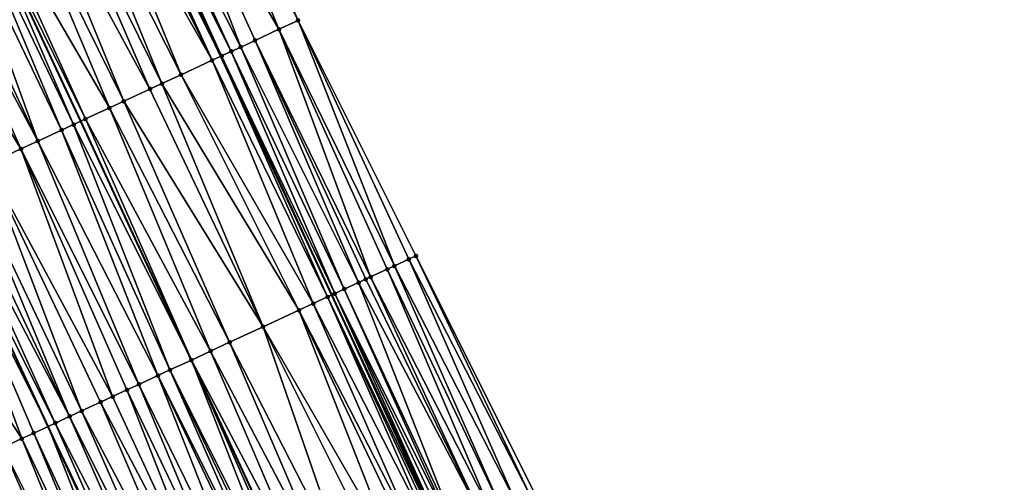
# Model space of a CAD drawing. Header units: feet. Extents: x 2004186 to 2014793, y 836912 to 864902.
# Tile 349 of 656: x 2010211 to 2010286, y 848319 to 848354. Entities that reach past the tile are written whole.
import ezdxf

# ---------------------------------------------------------------- set-up
doc = ezdxf.new("R2010")
doc.units = ezdxf.units.FT
doc.header["$LTSCALE"] = 100
doc.header["$MEASUREMENT"] = 0
for name, color, linetype, lineweight in [('EP_Travel Lane', 5, 'Continuous', 40), ('GPL_Skip Line', 2, 'Continuous', 40), ('Road Shots', 4, 'Continuous', 200), ('Road X-Section', 30, 'Continuous', 13)]:
    doc.layers.add(name, color=color, linetype=linetype, lineweight=lineweight)
doc.layers.add('I-77 SB_MM21-27-Surface-Border', color=7, linetype='Continuous')
doc.layers.add('I-77 SB_MM21-27-Surface-TIN', color=7, linetype='Continuous')

msp = doc.modelspace()

# ---------------------------------------------------------------- linework, layer by layer
at = {"layer": 'EP_Travel Lane'}
msp.add_polyline3d([(2010338.752172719, 848094.6761066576, 432.0335779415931), (2010331.124594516, 848113.1643927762, 431.9679207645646), (2010323.497020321, 848131.6526691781, 431.8993190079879), (2010315.781519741, 848150.2484789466, 431.8395028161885), (2010307.879425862, 848168.6210487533, 431.7524542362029), (2010299.977312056, 848186.9936648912, 431.6786235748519), (2010292.075178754, 848205.3663263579, 431.6177248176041), (2010284.061959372, 848223.8822100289, 431.5275102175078), (2010275.944341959, 848242.1606364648, 431.4649906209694), (2010267.826728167, 848260.4390547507, 431.399739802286), (2010259.709132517, 848278.7174321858, 431.3208168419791), (2010251.453827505, 848297.1266353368, 431.2670994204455), (2010243.019976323, 848315.2612986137, 431.197157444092), (2010234.586136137, 848333.3959382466, 431.1194814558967), (2010226.152270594, 848351.5306324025, 431.0596368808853), (2010217.611790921, 848369.7684313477, 431.003042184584)], dxfattribs=at)
at = {"layer": 'GPL_Skip Line'}
for points in [[(2010327.846436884, 848090.1553678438, 431.5836618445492), (2010320.190376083, 848108.6317726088, 431.4974952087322), (2010312.534266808, 848127.1082943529, 431.4469092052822), (2010304.852332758, 848145.573863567, 431.3752542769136), (2010296.990034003, 848163.9633895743, 431.2742541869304), (2010289.127663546, 848182.3530832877, 431.2210551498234), (2010281.265308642, 848200.7427406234, 431.1574874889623), (2010273.354840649, 848219.1113142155, 431.0738393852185), (2010265.217081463, 848237.3807591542, 431.0085931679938), (2010257.079332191, 848255.6501818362, 430.935894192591), (2010248.941589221, 848273.9195903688, 430.8584572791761), (2010240.746455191, 848292.1630257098, 430.8102288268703), (2010232.337339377, 848310.3091626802, 430.7432623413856), (2010223.928231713, 848328.4552820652, 430.6705472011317), (2010215.519128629, 848346.601391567, 430.5946012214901), (2010207.053911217, 848364.7211766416, 430.5414172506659)], [(2010316.89390634, 848085.6152723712, 431.1424802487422), (2010309.226277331, 848104.0868771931, 431.0546505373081), (2010301.558629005, 848122.5585285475, 430.9809691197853), (2010293.91638221, 848140.8964088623, 430.9236293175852), (2010286.026832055, 848159.2743249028, 430.832547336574), (2010278.137224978, 848177.6523735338, 430.7792813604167), (2010270.247666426, 848196.0303091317, 430.693777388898), (2010262.393365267, 848214.2271495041, 430.6283262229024), (2010254.274278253, 848232.5048416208, 430.5435264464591), (2010246.155151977, 848250.7826221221, 430.4883125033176), (2010238.036049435, 848269.0603491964, 430.4152164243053), (2010229.92070928, 848287.1446260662, 430.3710081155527), (2010221.481086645, 848305.276578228, 430.2912271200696), (2010213.041452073, 848323.4085560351, 430.2198362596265), (2010204.601826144, 848341.5405152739, 430.1423739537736), (2010196.184079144, 848359.5248825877, 430.0913118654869)]]:
    msp.add_polyline3d(points, dxfattribs=at)
at = {"layer": 'I-77 SB_MM21-27-Surface-Border', "color": 3, "linetype": 'ByBlock', "lineweight": -2}
msp.add_polyline3d([(2010223.834974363, 848372.7433911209, 431.2562226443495), (2010232.031190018, 848354.2559218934, 431.3111899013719), (2010240.984664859, 848336.3621205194, 431.3980075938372), (2010249.93814368, 848318.4683105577, 431.4820125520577), (2010258.528713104, 848300.4062841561, 431.5551704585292), (2010267.21010822, 848282.0596898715, 431.6275848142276), (2010275.713229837, 848263.9530647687, 431.7141894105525), (2010284.033687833, 848245.7649902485, 431.7768884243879), (2010289.248437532, 848226.1932336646, 431.7539858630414), (2010299.470045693, 848208.5291105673, 431.8987976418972), (2010307.148505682, 848190.0608233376, 431.9606655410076), (2010314.643096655, 848171.5138456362, 432.0035673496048), (2010322.321531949, 848153.0456161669, 432.0818986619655), (2010329.901284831, 848134.307370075, 432.150660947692), (2010337.372617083, 848115.7543143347, 432.2095463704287), (2010344.289671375, 848096.9715284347, 432.2543729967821)], dxfattribs=at)
at = {"layer": 'I-77 SB_MM21-27-Surface-TIN', "color": 128, "linetype": 'ByBlock', "lineweight": -2}
for points in [[(2010222.932748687, 848372.3121268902, 431.2305327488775), (2010232.031190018, 848354.2559218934, 431.3111899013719), (2010223.834974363, 848372.7433911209, 431.2562226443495)], [(2010222.932748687, 848372.3121268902, 431.2305327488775), (2010220.406539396, 848371.104539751, 431.142585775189), (2010230.579564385, 848353.5830303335, 431.2593675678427)], [(2010222.932748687, 848372.3121268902, 431.2305327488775), (2010230.579564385, 848353.5830303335, 431.2593675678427), (2010232.031190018, 848354.2559218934, 431.3111899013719)], [(2010220.406539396, 848371.104539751, 431.142585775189), (2010218.602122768, 848370.24193863, 431.0666009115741), (2010227.67632498, 848352.2372216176, 431.1473555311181)], [(2010220.406539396, 848371.104539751, 431.142585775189), (2010228.765033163, 848352.7419141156, 431.194011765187), (2010230.579564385, 848353.5830303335, 431.2593675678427)], [(2010220.406539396, 848371.104539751, 431.142585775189), (2010227.67632498, 848352.2372216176, 431.1473555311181), (2010228.765033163, 848352.7419141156, 431.194011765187)], [(2010218.602122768, 848370.24193863, 431.0666009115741), (2010218.241247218, 848370.0694021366, 431.0458946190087), (2010226.950530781, 848351.9007356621, 431.1083109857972)], [(2010218.602122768, 848370.24193863, 431.0666009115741), (2010226.950530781, 848351.9007356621, 431.1083109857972), (2010227.67632498, 848352.2372216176, 431.1473555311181)], [(2010217.158627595, 848369.5517779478, 430.9787947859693), (2010216.617298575, 848369.2930060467, 430.9588557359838), (2010225.498951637, 848351.2277437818, 431.0236938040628)], [(2010217.519506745, 848369.7243069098, 430.9969506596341), (2010217.158627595, 848369.5517779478, 430.9787947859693), (2010226.152270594, 848351.5306324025, 431.0596368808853)], [(2010217.158627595, 848369.5517779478, 430.9787947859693), (2010225.498951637, 848351.2277437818, 431.0236938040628), (2010226.152270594, 848351.5306324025, 431.0596368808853)], [(2010217.519506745, 848369.7243069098, 430.9969506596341), (2010226.152270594, 848351.5306324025, 431.0596368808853), (2010217.611790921, 848369.7684313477, 431.003042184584)], [(2010217.8803779, 848369.8968525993, 431.0207711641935), (2010217.611790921, 848369.7684313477, 431.003042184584), (2010226.22474458, 848351.564232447, 431.0636241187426)], [(2010226.22474458, 848351.564232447, 431.0636241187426), (2010217.611790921, 848369.7684313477, 431.003042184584), (2010226.152270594, 848351.5306324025, 431.0596368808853)], [(2010218.241247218, 848370.0694021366, 431.0458946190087), (2010217.8803779, 848369.8968525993, 431.0207711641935), (2010226.950530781, 848351.9007356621, 431.1083109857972)], [(2010217.8803779, 848369.8968525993, 431.0207711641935), (2010226.22474458, 848351.564232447, 431.0636241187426), (2010226.950530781, 848351.9007356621, 431.1083109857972)], [(2010215.534645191, 848368.775452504, 430.9156792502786), (2010214.091117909, 848368.0853590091, 430.8506251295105), (2010223.140086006, 848350.1342388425, 430.921125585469)], [(2010216.617298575, 848369.2930060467, 430.9588557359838), (2010215.534645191, 848368.775452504, 430.9156792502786), (2010225.498951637, 848351.2277437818, 431.0236938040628)], [(2010215.534645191, 848368.775452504, 430.9156792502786), (2010223.140086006, 848350.1342388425, 430.921125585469), (2010225.498951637, 848351.2277437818, 431.0236938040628)], [(2010214.091117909, 848368.0853590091, 430.8506251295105), (2010212.828025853, 848367.4815390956, 430.7977307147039), (2010221.688468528, 848349.461329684, 430.8635502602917)], [(2010214.091117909, 848368.0853590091, 430.8506251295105), (2010221.688468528, 848349.461329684, 430.8635502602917), (2010223.140086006, 848350.1342388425, 430.921125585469)], [(2010212.828025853, 848367.4815390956, 430.7977307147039), (2010211.204057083, 848366.705185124, 430.724954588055), (2010220.781213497, 848349.040748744, 430.8234088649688)], [(2010212.828025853, 848367.4815390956, 430.7977307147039), (2010220.781213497, 848349.040748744, 430.8234088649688), (2010221.688468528, 848349.461329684, 430.8635502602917)], [(2010211.204057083, 848366.705185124, 430.724954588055), (2010209.94097409, 848366.1013462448, 430.6656376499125), (2010218.785263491, 848348.1154468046, 430.7272940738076)], [(2010211.204057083, 848366.705185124, 430.724954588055), (2010218.785263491, 848348.1154468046, 430.7272940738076), (2010220.781213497, 848349.040748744, 430.8234088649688)], [(2010209.94097409, 848366.1013462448, 430.6656376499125), (2010207.595239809, 848364.9799494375, 430.5616592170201), (2010217.696550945, 848347.6107637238, 430.6837164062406)], [(2010209.94097409, 848366.1013462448, 430.6656376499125), (2010217.696550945, 848347.6107637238, 430.6837164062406), (2010218.785263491, 848348.1154468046, 430.7272940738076)], [(2010207.595239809, 848364.9799494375, 430.5616592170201), (2010207.053911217, 848364.7211766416, 430.5414172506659), (2010215.882034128, 848346.7696164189, 430.6081981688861)], [(2010207.595239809, 848364.9799494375, 430.5616592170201), (2010215.882034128, 848346.7696164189, 430.6081981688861), (2010217.696550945, 848347.6107637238, 430.6837164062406)], [(2010206.332139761, 848364.3761462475, 430.514427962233), (2010205.429928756, 848363.9448513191, 430.4783426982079), (2010214.067505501, 848345.9284946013, 430.5410117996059)], [(2010206.332139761, 848364.3761462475, 430.514427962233), (2010214.97477038, 848346.349054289, 430.574205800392), (2010207.053911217, 848364.7211766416, 430.5414172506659)], [(2010206.332139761, 848364.3761462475, 430.514427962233), (2010214.067505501, 848345.9284946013, 430.5410117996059), (2010214.97477038, 848346.349054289, 430.574205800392)], [(2010214.97477038, 848346.349054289, 430.574205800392), (2010215.519128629, 848346.601391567, 430.5946012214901), (2010207.053911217, 848364.7211766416, 430.5414172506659)], [(2010215.882034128, 848346.7696164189, 430.6081981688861), (2010207.053911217, 848364.7211766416, 430.5414172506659), (2010215.519128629, 848346.601391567, 430.5946012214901)], [(2010205.429928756, 848363.9448513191, 430.4783426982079), (2010203.805965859, 848363.168485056, 430.4014042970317), (2010212.252999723, 848345.0873234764, 430.4577067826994)], [(2010205.429928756, 848363.9448513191, 430.4783426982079), (2010212.252999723, 848345.0873234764, 430.4577067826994), (2010214.067505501, 848345.9284946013, 430.5410117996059)], [(2010210.982839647, 848344.4985167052, 430.4036482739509), (2010202.903758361, 848362.7371827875, 430.3628334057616), (2010200.558014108, 848361.6158068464, 430.2659210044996)], [(2010212.252999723, 848345.0873234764, 430.4577067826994), (2010203.805965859, 848363.168485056, 430.4014042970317), (2010202.903758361, 848362.7371827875, 430.3628334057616)], [(2010212.252999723, 848345.0873234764, 430.4577067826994), (2010202.903758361, 848362.7371827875, 430.3628334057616), (2010210.982839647, 848344.4985167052, 430.4036482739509)], [(2010210.982839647, 848344.4985167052, 430.4036482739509), (2010200.558014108, 848361.6158068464, 430.2659210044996), (2010208.442509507, 848343.3209247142, 430.302576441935)], [(2010230.579564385, 848353.5830303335, 431.2593675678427), (2010239.351600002, 848335.6050873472, 431.3298452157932), (2010232.031190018, 848354.2559218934, 431.3111899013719)], [(2010232.031190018, 848354.2559218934, 431.3111899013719), (2010240.440305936, 848336.1097846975, 431.3780879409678), (2010240.984664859, 848336.3621205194, 431.3980075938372)], [(2010232.031190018, 848354.2559218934, 431.3111899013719), (2010239.351600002, 848335.6050873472, 431.3298452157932), (2010240.440305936, 848336.1097846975, 431.3780879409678)], [(2010230.579564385, 848353.5830303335, 431.2593675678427), (2010228.765033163, 848352.7419141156, 431.194011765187), (2010237.537052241, 848334.7640068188, 431.2761557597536)], [(2010230.579564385, 848353.5830303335, 431.2593675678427), (2010238.80723574, 848335.3527630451, 431.3136914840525), (2010239.351600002, 848335.6050873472, 431.3298452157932)], [(2010230.579564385, 848353.5830303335, 431.2593675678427), (2010237.537052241, 848334.7640068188, 431.2761557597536), (2010238.80723574, 848335.3527630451, 431.3136914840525)], [(2010227.67632498, 848352.2372216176, 431.1473555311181), (2010226.950530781, 848351.9007356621, 431.1083109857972), (2010235.541106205, 848333.8386963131, 431.1772399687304)], [(2010228.765033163, 848352.7419141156, 431.194011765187), (2010227.67632498, 848352.2372216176, 431.1473555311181), (2010236.629805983, 848334.3434069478, 431.2298254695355)], [(2010227.67632498, 848352.2372216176, 431.1473555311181), (2010235.541106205, 848333.8386963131, 431.1772399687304), (2010236.629805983, 848334.3434069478, 431.2298254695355)], [(2010228.765033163, 848352.7419141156, 431.194011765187), (2010237.174150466, 848334.59577393, 431.2599314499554), (2010237.537052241, 848334.7640068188, 431.2761557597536)], [(2010228.765033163, 848352.7419141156, 431.194011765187), (2010236.629805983, 848334.3434069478, 431.2298254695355), (2010237.174150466, 848334.59577393, 431.2599314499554)], [(2010225.498951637, 848351.2277437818, 431.0236938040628), (2010234.27097499, 848333.2498272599, 431.1028210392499), (2010226.152270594, 848351.5306324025, 431.0596368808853)], [(2010226.22474458, 848351.564232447, 431.0636241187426), (2010226.152270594, 848351.5306324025, 431.0596368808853), (2010234.586136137, 848333.3959382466, 431.1194814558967)], [(2010234.27097499, 848333.2498272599, 431.1028210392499), (2010234.586136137, 848333.3959382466, 431.1194814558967), (2010226.152270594, 848351.5306324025, 431.0596368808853)], [(2010226.950530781, 848351.9007356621, 431.1083109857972), (2010226.22474458, 848351.564232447, 431.0636241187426), (2010234.815321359, 848333.5021901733, 431.1315969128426)], [(2010226.22474458, 848351.564232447, 431.0636241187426), (2010234.586136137, 848333.3959382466, 431.1194814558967), (2010234.815321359, 848333.5021901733, 431.1315969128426)], [(2010226.950530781, 848351.9007356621, 431.1083109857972), (2010234.815321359, 848333.5021901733, 431.1315969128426), (2010235.541106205, 848333.8386963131, 431.1772399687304)], [(2010225.498951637, 848351.2277437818, 431.0236938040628), (2010223.140086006, 848350.1342388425, 430.921125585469), (2010233.182262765, 848332.7451434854, 431.0590162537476)], [(2010225.498951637, 848351.2277437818, 431.0236938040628), (2010233.182262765, 848332.7451434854, 431.0590162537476), (2010234.27097499, 848333.2498272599, 431.1028210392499)], [(2010223.140086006, 848350.1342388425, 430.921125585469), (2010221.688468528, 848349.461329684, 430.8635502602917), (2010232.093550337, 848332.2404601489, 431.0153546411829)], [(2010223.140086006, 848350.1342388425, 430.921125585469), (2010232.093550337, 848332.2404601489, 431.0153546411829), (2010233.182262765, 848332.7451434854, 431.0590162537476)], [(2010221.688468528, 848349.461329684, 430.8635502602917), (2010220.781213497, 848349.040748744, 430.8234088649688), (2010229.371774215, 848330.9787411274, 430.9027093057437)], [(2010221.688468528, 848349.461329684, 430.8635502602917), (2010229.371774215, 848330.9787411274, 430.9027093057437), (2010232.093550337, 848332.2404601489, 431.0153546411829)], [(2010220.781213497, 848349.040748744, 430.8234088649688), (2010218.785263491, 848348.1154468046, 430.7272940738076), (2010229.371774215, 848330.9787411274, 430.9027093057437)], [(2010218.785263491, 848348.1154468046, 430.7272940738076), (2010217.696550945, 848347.6107637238, 430.6837164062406), (2010226.831456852, 848329.8011215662, 430.7926239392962)], [(2010218.785263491, 848348.1154468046, 430.7272940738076), (2010226.831456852, 848329.8011215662, 430.7926239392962), (2010229.371774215, 848330.9787411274, 430.9027093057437)], [(2010217.696550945, 848347.6107637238, 430.6837164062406), (2010215.882034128, 848346.7696164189, 430.6081981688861), (2010225.379843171, 848329.1282042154, 430.7323700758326)], [(2010217.696550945, 848347.6107637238, 430.6837164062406), (2010225.379843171, 848329.1282042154, 430.7323700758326), (2010226.831456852, 848329.8011215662, 430.7926239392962)], [(2010214.97477038, 848346.349054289, 430.574205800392), (2010214.067505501, 848345.9284946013, 430.5410117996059), (2010222.295168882, 848327.6982445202, 430.6009554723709)], [(2010214.97477038, 848346.349054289, 430.574205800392), (2010223.928231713, 848328.4552820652, 430.6705472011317), (2010215.519128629, 848346.601391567, 430.5946012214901)], [(2010214.97477038, 848346.349054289, 430.574205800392), (2010222.295168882, 848327.6982445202, 430.6009554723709), (2010223.928231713, 848328.4552820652, 430.6705472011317)], [(2010215.882034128, 848346.7696164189, 430.6081981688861), (2010215.519128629, 848346.601391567, 430.5946012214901), (2010223.928231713, 848328.4552820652, 430.6705472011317)], [(2010215.882034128, 848346.7696164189, 430.6081981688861), (2010223.928231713, 848328.4552820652, 430.6705472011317), (2010225.379843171, 848329.1282042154, 430.7323700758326)], [(2010214.067505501, 848345.9284946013, 430.5410117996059), (2010212.252999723, 848345.0873234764, 430.4577067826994), (2010221.387916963, 848327.2776568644, 430.5586183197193)], [(2010214.067505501, 848345.9284946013, 430.5410117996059), (2010221.387916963, 848327.2776568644, 430.5586183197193), (2010222.295168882, 848327.6982445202, 430.6009554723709)], [(2010212.252999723, 848345.0873234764, 430.4577067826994), (2010210.982839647, 848344.4985167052, 430.4036482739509), (2010219.936309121, 848326.6047269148, 430.4942458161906)], [(2010212.252999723, 848345.0873234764, 430.4577067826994), (2010219.936309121, 848326.6047269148, 430.4942458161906), (2010221.387916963, 848327.2776568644, 430.5586183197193)], [(2010210.982839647, 848344.4985167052, 430.4036482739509), (2010208.442509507, 848343.3209247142, 430.302576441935), (2010217.940335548, 848325.6794758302, 430.4147549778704)], [(2010210.982839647, 848344.4985167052, 430.4036482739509), (2010219.029046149, 848326.1841631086, 430.4597052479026), (2010219.936309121, 848326.6047269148, 430.4942458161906)], [(2010210.982839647, 848344.4985167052, 430.4036482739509), (2010217.940335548, 848325.6794758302, 430.4147549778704), (2010219.029046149, 848326.1841631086, 430.4597052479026)], [(2010208.442509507, 848343.3209247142, 430.302576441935), (2010206.990895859, 848342.6480072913, 430.2422994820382), (2010215.581443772, 848324.5860273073, 430.3306286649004)], [(2010208.442509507, 848343.3209247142, 430.302576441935), (2010217.033077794, 848325.2589007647, 430.3765336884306), (2010217.940335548, 848325.6794758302, 430.4147549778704)], [(2010208.442509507, 848343.3209247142, 430.302576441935), (2010215.581443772, 848324.5860273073, 430.3306286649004), (2010217.033077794, 848325.2589007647, 430.3765336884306)], [(2010206.990895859, 848342.6480072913, 430.2422994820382), (2010206.083631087, 848342.227447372, 430.2090297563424), (2010214.67418109, 848324.1654628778, 430.2958842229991)], [(2010206.990895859, 848342.6480072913, 430.2422994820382), (2010214.67418109, 848324.1654628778, 430.2958842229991), (2010215.581443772, 848324.5860273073, 430.3306286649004)], [(2010205.357821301, 848341.890995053, 430.1809809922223), (2010204.601826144, 848341.5405152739, 430.1423739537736), (2010213.585475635, 848323.6607644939, 430.2473036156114)], [(2010206.083631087, 848342.227447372, 430.2090297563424), (2010205.357821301, 848341.890995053, 430.1809809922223), (2010214.67418109, 848324.1654628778, 430.2958842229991)], [(2010205.357821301, 848341.890995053, 430.1809809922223), (2010213.585475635, 848323.6607644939, 430.2473036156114), (2010214.67418109, 848324.1654628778, 430.2958842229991)], [(2010211.045179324, 848322.4830995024, 430.1223670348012), (2010204.087676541, 848341.3021552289, 430.1161174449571), (2010199.914293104, 848339.3675051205, 429.9387291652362)], [(2010204.087676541, 848341.3021552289, 430.1161174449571), (2010213.041452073, 848323.4085560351, 430.2198362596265), (2010204.601826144, 848341.5405152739, 430.1423739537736)], [(2010211.952431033, 848322.9036876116, 430.1648523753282), (2010213.041452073, 848323.4085560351, 430.2198362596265), (2010204.087676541, 848341.3021552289, 430.1161174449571)], [(2010211.952431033, 848322.9036876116, 430.1648523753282), (2010204.087676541, 848341.3021552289, 430.1161174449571), (2010211.045179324, 848322.4830995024, 430.1223670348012)], [(2010213.585475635, 848323.6607644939, 430.2473036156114), (2010204.601826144, 848341.5405152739, 430.1423739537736), (2010213.041452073, 848323.4085560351, 430.2198362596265)], [(2010211.045179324, 848322.4830995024, 430.1223670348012), (2010199.914293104, 848339.3675051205, 429.9387291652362), (2010209.593561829, 848321.8101903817, 430.0648035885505)], [(2010240.440305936, 848336.1097846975, 431.3780879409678), (2010239.351600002, 848335.6050873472, 431.3298452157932), (2010248.486511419, 848317.7954333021, 431.4348658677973)], [(2010240.440305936, 848336.1097846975, 431.3780879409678), (2010249.57523225, 848318.3000985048, 431.4725995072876), (2010240.984664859, 848336.3621205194, 431.3980075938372)], [(2010240.440305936, 848336.1097846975, 431.3780879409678), (2010248.486511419, 848317.7954333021, 431.4348658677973), (2010249.57523225, 848318.3000985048, 431.4725995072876)], [(2010240.984664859, 848336.3621205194, 431.3980075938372), (2010249.57523225, 848318.3000985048, 431.4725995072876), (2010249.93814368, 848318.4683105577, 431.4820125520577)], [(2010238.80723574, 848335.3527630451, 431.3136914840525), (2010237.537052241, 848334.7640068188, 431.2761557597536), (2010246.671975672, 848316.9543268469, 431.372700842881)], [(2010239.351600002, 848335.6050873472, 431.3298452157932), (2010238.80723574, 848335.3527630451, 431.3136914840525), (2010247.397796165, 848317.2907560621, 431.3931972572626)], [(2010238.80723574, 848335.3527630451, 431.3136914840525), (2010246.671975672, 848316.9543268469, 431.372700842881), (2010247.397796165, 848317.2907560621, 431.3931972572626)], [(2010239.351600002, 848335.6050873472, 431.3298452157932), (2010247.397796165, 848317.2907560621, 431.3931972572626), (2010248.486511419, 848317.7954333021, 431.4348658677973)], [(2010236.629805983, 848334.3434069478, 431.2298254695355), (2010235.541106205, 848333.8386963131, 431.1772399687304), (2010243.950195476, 848315.692616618, 431.2629298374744)], [(2010237.174150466, 848334.59577393, 431.2599314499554), (2010236.629805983, 848334.3434069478, 431.2298254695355), (2010245.946161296, 848316.6178844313, 431.3478892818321)], [(2010236.629805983, 848334.3434069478, 431.2298254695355), (2010243.950195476, 848315.692616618, 431.2629298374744), (2010245.946161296, 848316.6178844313, 431.3478892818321)], [(2010237.537052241, 848334.7640068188, 431.2761557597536), (2010237.174150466, 848334.59577393, 431.2599314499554), (2010245.946161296, 848316.6178844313, 431.3478892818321)], [(2010237.537052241, 848334.7640068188, 431.2761557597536), (2010245.946161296, 848316.6178844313, 431.3478892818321), (2010246.671975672, 848316.9543268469, 431.372700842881)], [(2010234.815321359, 848333.5021901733, 431.1315969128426), (2010234.586136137, 848333.3959382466, 431.1194814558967), (2010243.042974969, 848315.2719611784, 431.1984340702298)], [(2010235.541106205, 848333.8386963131, 431.1772399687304), (2010234.815321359, 848333.5021901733, 431.1315969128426), (2010243.768746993, 848315.608494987, 431.2531220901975)], [(2010234.815321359, 848333.5021901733, 431.1315969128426), (2010243.405859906, 848315.4402304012, 431.2265359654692), (2010243.768746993, 848315.608494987, 431.2531220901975)], [(2010234.815321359, 848333.5021901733, 431.1315969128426), (2010243.042974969, 848315.2719611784, 431.1984340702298), (2010243.405859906, 848315.4402304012, 431.2265359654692)], [(2010235.541106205, 848333.8386963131, 431.1772399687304), (2010243.768746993, 848315.608494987, 431.2531220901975), (2010243.950195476, 848315.692616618, 431.2629298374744)], [(2010233.182262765, 848332.7451434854, 431.0590162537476), (2010232.093550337, 848332.2404601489, 431.0153546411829), (2010241.228461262, 848314.4308071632, 431.1207216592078)], [(2010234.27097499, 848333.2498272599, 431.1028210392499), (2010233.182262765, 848332.7451434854, 431.0590162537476), (2010242.317166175, 848314.935506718, 431.1696850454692)], [(2010233.182262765, 848332.7451434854, 431.0590162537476), (2010241.228461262, 848314.4308071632, 431.1207216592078), (2010242.317166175, 848314.935506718, 431.1696850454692)], [(2010234.27097499, 848333.2498272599, 431.1028210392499), (2010242.86152686, 848315.187838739, 431.1883621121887), (2010234.586136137, 848333.3959382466, 431.1194814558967)], [(2010234.27097499, 848333.2498272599, 431.1028210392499), (2010242.680074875, 848315.1037246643, 431.1810245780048), (2010242.86152686, 848315.187838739, 431.1883621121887)], [(2010234.27097499, 848333.2498272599, 431.1028210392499), (2010242.317166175, 848314.935506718, 431.1696850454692), (2010242.680074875, 848315.1037246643, 431.1810245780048)], [(2010242.86152686, 848315.187838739, 431.1883621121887), (2010243.019976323, 848315.2612986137, 431.197157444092), (2010234.586136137, 848333.3959382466, 431.1194814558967)], [(2010243.042974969, 848315.2719611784, 431.1984340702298), (2010234.586136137, 848333.3959382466, 431.1194814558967), (2010243.019976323, 848315.2612986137, 431.197157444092)], [(2010232.093550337, 848332.2404601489, 431.0153546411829), (2010229.371774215, 848330.9787411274, 430.9027093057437), (2010239.413940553, 848313.5896682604, 431.0479494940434)], [(2010232.093550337, 848332.2404601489, 431.0153546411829), (2010240.68410463, 848314.1784663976, 431.0991859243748), (2010241.228461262, 848314.4308071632, 431.1207216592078)], [(2010232.093550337, 848332.2404601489, 431.0153546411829), (2010239.413940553, 848313.5896682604, 431.0479494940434), (2010240.68410463, 848314.1784663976, 431.0991859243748)], [(2010229.371774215, 848330.9787411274, 430.9027093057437), (2010226.831456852, 848329.8011215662, 430.7926239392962), (2010235.966369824, 848311.991464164, 430.896547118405)], [(2010229.371774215, 848330.9787411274, 430.9027093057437), (2010238.325229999, 848313.0849808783, 431.0029653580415), (2010239.413940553, 848313.5896682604, 431.0479494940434)], [(2010229.371774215, 848330.9787411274, 430.9027093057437), (2010235.966369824, 848311.991464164, 430.896547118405), (2010238.325229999, 848313.0849808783, 431.0029653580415)], [(2010226.831456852, 848329.8011215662, 430.7926239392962), (2010225.379843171, 848329.1282042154, 430.7323700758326), (2010234.696213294, 848311.4026497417, 430.8399870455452)], [(2010226.831456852, 848329.8011215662, 430.7926239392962), (2010234.696213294, 848311.4026497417, 430.8399870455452), (2010235.966369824, 848311.991464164, 430.896547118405)], [(2010225.379843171, 848329.1282042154, 430.7323700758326), (2010223.928231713, 848328.4552820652, 430.6705472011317), (2010233.244593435, 848310.7297457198, 430.7840904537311)], [(2010225.379843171, 848329.1282042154, 430.7323700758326), (2010233.244593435, 848310.7297457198, 430.7840904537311), (2010234.696213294, 848311.4026497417, 430.8399870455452)], [(2010222.295168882, 848327.6982445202, 430.6009554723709), (2010231.248625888, 848309.8044816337, 430.7003493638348), (2010223.928231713, 848328.4552820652, 430.6705472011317)], [(2010231.974437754, 848310.1409294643, 430.7269310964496), (2010232.337339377, 848310.3091626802, 430.7432623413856), (2010223.928231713, 848328.4552820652, 430.6705472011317)], [(2010233.244593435, 848310.7297457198, 430.7840904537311), (2010223.928231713, 848328.4552820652, 430.6705472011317), (2010232.337339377, 848310.3091626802, 430.7432623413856)], [(2010231.974437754, 848310.1409294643, 430.7269310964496), (2010223.928231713, 848328.4552820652, 430.6705472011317), (2010231.248625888, 848309.8044816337, 430.7003493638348)], [(2010222.295168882, 848327.6982445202, 430.6009554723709), (2010221.387916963, 848327.2776568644, 430.5586183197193), (2010230.341381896, 848309.3838768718, 430.6524202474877)], [(2010222.295168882, 848327.6982445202, 430.6009554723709), (2010230.885725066, 848309.6362466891, 430.6834529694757), (2010231.248625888, 848309.8044816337, 430.7003493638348)], [(2010222.295168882, 848327.6982445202, 430.6009554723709), (2010230.341381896, 848309.3838768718, 430.6524202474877), (2010230.885725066, 848309.6362466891, 430.6834529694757)], [(2010221.387916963, 848327.2776568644, 430.5586183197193), (2010219.936309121, 848326.6047269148, 430.4942458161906), (2010228.708314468, 848308.6268492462, 430.5860709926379)], [(2010221.387916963, 848327.2776568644, 430.5586183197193), (2010229.978482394, 848309.2156390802, 430.6345931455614), (2010230.341381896, 848309.3838768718, 430.6524202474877)], [(2010221.387916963, 848327.2776568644, 430.5586183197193), (2010228.708314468, 848308.6268492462, 430.5860709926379), (2010229.978482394, 848309.2156390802, 430.6345931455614)], [(2010219.029046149, 848326.1841631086, 430.4597052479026), (2010217.940335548, 848325.6794758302, 430.4147549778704), (2010226.349434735, 848307.5333747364, 430.4934495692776)], [(2010219.936309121, 848326.6047269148, 430.4942458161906), (2010219.029046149, 848326.1841631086, 430.4597052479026), (2010227.619607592, 848308.1221539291, 430.5384929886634)], [(2010219.029046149, 848326.1841631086, 430.4597052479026), (2010226.349434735, 848307.5333747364, 430.4934495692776), (2010227.619607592, 848308.1221539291, 430.5384929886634)], [(2010219.936309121, 848326.6047269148, 430.4942458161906), (2010227.619607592, 848308.1221539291, 430.5384929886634), (2010228.708314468, 848308.6268492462, 430.5860709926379)], [(2010217.033077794, 848325.2589007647, 430.3765336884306), (2010215.581443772, 848324.5860273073, 430.3306286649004), (2010224.897820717, 848306.8604581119, 430.433433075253)], [(2010217.940335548, 848325.6794758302, 430.4147549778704), (2010217.033077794, 848325.2589007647, 430.3765336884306), (2010226.349434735, 848307.5333747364, 430.4934495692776)], [(2010217.033077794, 848325.2589007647, 430.3765336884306), (2010224.897820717, 848306.8604581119, 430.433433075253), (2010226.349434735, 848307.5333747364, 430.4934495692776)], [(2010215.581443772, 848324.5860273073, 430.3306286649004), (2010214.67418109, 848324.1654628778, 430.2958842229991), (2010223.627652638, 848306.2716686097, 430.3850194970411)], [(2010215.581443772, 848324.5860273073, 430.3306286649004), (2010223.627652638, 848306.2716686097, 430.3850194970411), (2010224.897820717, 848306.8604581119, 430.433433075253)], [(2010214.67418109, 848324.1654628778, 430.2958842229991), (2010213.585475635, 848323.6607644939, 430.2473036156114), (2010222.720390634, 848305.8511027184, 430.3497972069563)], [(2010214.67418109, 848324.1654628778, 430.2958842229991), (2010222.720390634, 848305.8511027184, 430.3497972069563), (2010223.627652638, 848306.2716686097, 430.3850194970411)], [(2010211.952431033, 848322.9036876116, 430.1648523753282), (2010220.361546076, 848304.7575523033, 430.2323621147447), (2010213.041452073, 848323.4085560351, 430.2198362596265)], [(2010213.585475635, 848323.6607644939, 430.2473036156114), (2010213.041452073, 848323.4085560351, 430.2198362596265), (2010221.631688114, 848305.3463979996, 430.2991456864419)], [(2010220.361546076, 848304.7575523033, 430.2323621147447), (2010221.481086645, 848305.276578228, 430.2912271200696), (2010213.041452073, 848323.4085560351, 430.2198362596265)], [(2010221.631688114, 848305.3463979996, 430.2991456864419), (2010213.041452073, 848323.4085560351, 430.2198362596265), (2010221.481086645, 848305.276578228, 430.2912271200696)], [(2010213.585475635, 848323.6607644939, 430.2473036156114), (2010221.631688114, 848305.3463979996, 430.2991456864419), (2010222.720390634, 848305.8511027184, 430.3497972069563)], [(2010211.045179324, 848322.4830995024, 430.1223670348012), (2010209.593561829, 848321.8101903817, 430.0648035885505), (2010218.547035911, 848303.9163906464, 430.1521516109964)], [(2010211.952431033, 848322.9036876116, 430.1648523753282), (2010211.045179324, 848322.4830995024, 430.1223670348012), (2010219.635749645, 848304.4210711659, 430.1948922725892)], [(2010211.045179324, 848322.4830995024, 430.1223670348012), (2010218.547035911, 848303.9163906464, 430.1521516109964), (2010219.635749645, 848304.4210711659, 430.1948922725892)], [(2010211.952431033, 848322.9036876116, 430.1648523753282), (2010219.635749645, 848304.4210711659, 430.1948922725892), (2010220.361546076, 848304.7575523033, 430.2323621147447)], [(2010217.639784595, 848303.4958016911, 430.1093896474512), (2010209.593561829, 848321.8101903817, 430.0648035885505), (2010208.323410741, 848321.2213642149, 430.0044042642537)], [(2010217.639784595, 848303.4958016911, 430.1093896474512), (2010218.547035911, 848303.9163906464, 430.1521516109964), (2010209.593561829, 848321.8101903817, 430.0648035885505)], [(2010214.19221836, 848301.8975878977, 429.9548173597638), (2010208.323410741, 848321.2213642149, 430.0044042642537), (2010203.242773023, 848318.8661315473, 429.7863436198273)], [(2010217.639784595, 848303.4958016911, 430.1093896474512), (2010208.323410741, 848321.2213642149, 430.0044042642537), (2010216.551084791, 848302.9910911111, 430.0568221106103)], [(2010216.551084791, 848302.9910911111, 430.0568221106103), (2010208.323410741, 848321.2213642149, 430.0044042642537), (2010215.643822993, 848302.5705247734, 430.0214539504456)], [(2010215.643822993, 848302.5705247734, 430.0214539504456), (2010208.323410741, 848321.2213642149, 430.0044042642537), (2010214.19221836, 848301.8975878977, 429.9548173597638)]]:
    msp.add_3dface(points, dxfattribs=at)
at = {"layer": 'Road Shots', "lineweight": 100}
for p in [(2010232.031190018, 848354.2559218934, 431.3111899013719), (2010230.579564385, 848353.5830303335, 431.2593675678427), (2010227.67632498, 848352.2372216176, 431.1473555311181), (2010228.765033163, 848352.7419141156, 431.194011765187), (2010226.22474458, 848351.564232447, 431.0636241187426), (2010226.950530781, 848351.9007356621, 431.1083109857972), (2010225.498951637, 848351.2277437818, 431.0236938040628), (2010223.140086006, 848350.1342388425, 430.921125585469), (2010221.688468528, 848349.461329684, 430.8635502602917), (2010220.781213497, 848349.040748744, 430.8234088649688), (2010218.785263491, 848348.1154468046, 430.7272940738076), (2010217.696550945, 848347.6107637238, 430.6837164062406), (2010214.97477038, 848346.349054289, 430.574205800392), (2010215.882034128, 848346.7696164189, 430.6081981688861), (2010214.067505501, 848345.9284946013, 430.5410117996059), (2010212.252999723, 848345.0873234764, 430.4577067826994), (2010210.982839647, 848344.4985167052, 430.4036482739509), (2010240.440305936, 848336.1097846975, 431.3780879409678), (2010240.984664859, 848336.3621205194, 431.3980075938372), (2010238.80723574, 848335.3527630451, 431.3136914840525), (2010239.351600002, 848335.6050873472, 431.3298452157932), (2010236.629805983, 848334.3434069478, 431.2298254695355), (2010237.174150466, 848334.59577393, 431.2599314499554), (2010237.537052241, 848334.7640068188, 431.2761557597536), (2010234.815321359, 848333.5021901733, 431.1315969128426), (2010235.541106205, 848333.8386963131, 431.1772399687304), (2010233.182262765, 848332.7451434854, 431.0590162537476), (2010234.27097499, 848333.2498272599, 431.1028210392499), (2010232.093550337, 848332.2404601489, 431.0153546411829), (2010229.371774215, 848330.9787411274, 430.9027093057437), (2010226.831456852, 848329.8011215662, 430.7926239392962), (2010225.379843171, 848329.1282042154, 430.7323700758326), (2010223.928231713, 848328.4552820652, 430.6705472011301), (2010222.295168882, 848327.6982445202, 430.6009554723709), (2010221.387916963, 848327.2776568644, 430.5586183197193), (2010219.029046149, 848326.1841631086, 430.4597052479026), (2010219.936309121, 848326.6047269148, 430.4942458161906), (2010217.033077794, 848325.2589007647, 430.3765336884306), (2010217.940335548, 848325.6794758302, 430.4147549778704), (2010215.581443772, 848324.5860273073, 430.3306286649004), (2010214.67418109, 848324.1654628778, 430.2958842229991), (2010213.585475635, 848323.6607644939, 430.2473036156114), (2010211.045179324, 848322.4830995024, 430.1223670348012), (2010211.952431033, 848322.9036876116, 430.1648523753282)]:
    msp.add_point(p, dxfattribs=at)
at = {"layer": 'Road X-Section', "extrusion": (0.4311860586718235, -0.9022570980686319, 0.003272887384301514), "elevation": 101331.5743712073, "flags": 128}
msp.add_lwpolyline([(2179510.696830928, 97.88748957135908), (2179512.896830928, 97.9380124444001), (2179513.696830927, 97.95707580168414), (2179514.296830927, 97.97633345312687), (2179516.096830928, 98.04748367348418), (2179518.496830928, 98.13978435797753), (2179520.696830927, 98.21715294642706), (2179522.096830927, 98.27437981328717), (2179524.496830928, 98.37517962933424), (2179526.496830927, 98.45489286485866), (2179527.696830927, 98.50274763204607), (2179531.096830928, 98.61961781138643), (2179533.696830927, 98.71653073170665), (2179534.696830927, 98.7551018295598), (2179536.496830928, 98.83204064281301), (2179537.496830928, 98.86812610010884), (2179538.896830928, 98.91535760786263), (2179541.496830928, 99.01933659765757), (2179542.896830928, 99.07865385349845), (2179544.696830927, 99.15143036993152), (2179546.096830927, 99.20432506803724), (2179547.696830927, 99.26937953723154), (2179548.896830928, 99.3125562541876), (2179549.496830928, 99.3324954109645), (2179549.896830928, 99.35065138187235), (2179550.296830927, 99.37447201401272), (2179550.696830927, 99.39959560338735), (2179551.096830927, 99.4203020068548), (2179553.096830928, 99.49628727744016), (2179555.896830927, 99.58423472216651), (2179556.896830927, 99.6099247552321)], dxfattribs=at)
at = {"layer": 'Road X-Section', "extrusion": (0.4204557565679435, -0.9073067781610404, 0.003371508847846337), "elevation": 75497.51704090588, "flags": 128}
msp.add_lwpolyline([(2180559.371668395, 175.0468227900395), (2180560.171668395, 175.074481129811), (2180560.971668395, 175.0944495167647), (2180561.971668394, 175.1174131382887), (2180562.771668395, 175.1411355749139), (2180563.971668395, 175.184431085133), (2180567.771668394, 175.3383465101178), (2180568.571668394, 175.3659546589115), (2180569.571668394, 175.3991793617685), (2180574.171668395, 175.5765686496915), (2180575.571668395, 175.6414325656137), (2180576.371668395, 175.6694814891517), (2180577.371668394, 175.702751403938), (2180578.971668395, 175.7630287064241), (2180581.771668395, 175.86410111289), (2180583.171668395, 175.9181599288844), (2180585.171668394, 176.0014654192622), (2180586.171668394, 176.0346596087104), (2180587.171668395, 176.0686521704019), (2180589.171668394, 176.1441708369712), (2180590.371668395, 176.187748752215), (2180592.571668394, 176.2838640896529), (2180593.571668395, 176.3240057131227), (2180595.171668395, 176.3815813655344), (2180597.771668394, 176.4841501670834), (2180598.571668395, 176.5240807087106), (2180599.371668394, 176.5687678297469), (2180600.171668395, 176.6078125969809), (2180601.371668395, 176.6544690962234), (2180603.371668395, 176.7198252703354), (2180604.971668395, 176.7716478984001)], dxfattribs=at)
at = {"layer": 'Road X-Section', "extrusion": (0.4204557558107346, -0.9073067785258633, 0.00337150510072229), "elevation": 75517.51520764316, "flags": 128}
msp.add_lwpolyline([(2180560.171731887, 175.0457945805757), (2180560.771731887, 175.0674451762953), (2180561.571731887, 175.0896904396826), (2180562.371731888, 175.1098434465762), (2180562.771731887, 175.1243941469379), (2180563.971731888, 175.1796515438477), (2180569.571731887, 175.3977134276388), (2180570.971731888, 175.4581130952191), (2180572.571731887, 175.5156768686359), (2180573.571731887, 175.5581624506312), (2180575.371731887, 175.6406141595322), (2180576.571731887, 175.6891950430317), (2180577.571731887, 175.7239396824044), (2180579.171731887, 175.7698449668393), (2180580.171731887, 175.8080664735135), (2180581.371731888, 175.8530169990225), (2180582.371731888, 175.887557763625), (2180583.971731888, 175.9519306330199), (2180584.971731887, 175.9942680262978), (2180586.771731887, 176.0638601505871), (2180588.371731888, 176.1256833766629), (2180589.971731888, 176.1859375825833), (2180592.771731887, 176.2960235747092), (2180595.771731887, 176.4086695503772), (2180596.971731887, 176.4523314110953), (2180598.171731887, 176.4961364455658), (2180598.771731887, 176.5249124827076), (2180599.571731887, 176.5705557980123), (2180600.771731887, 176.6231415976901), (2180601.371731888, 176.6532477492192), (2180601.771731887, 176.6694721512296), (2180603.171731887, 176.7070080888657), (2180603.771731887, 176.7231619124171), (2180604.971731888, 176.7714049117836), (2180605.571731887, 176.7913246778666)], dxfattribs=at)

doc.saveas('drawing.dxf')
